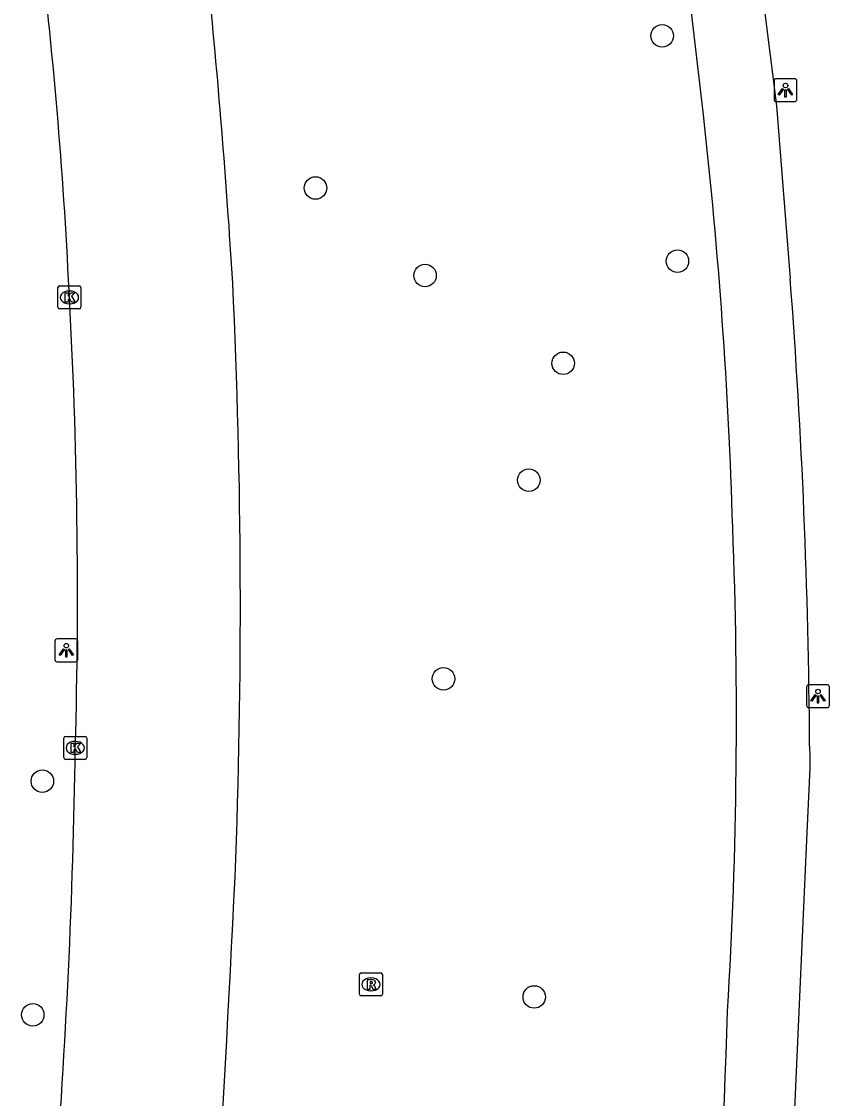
# Model space of a CAD drawing. Extents: x 157793 to 159380, y 380882 to 382313.
# Drawn here: x 159001.25 to 159036.43, y 381547.99 to 381594.85 of the extents above; entities that cross this region are included whole.
import ezdxf

# ---------------------------------------------------------------- set-up
doc = ezdxf.new("R2010")
doc.units = 0
for name, color, linetype in [('IMGEO_Boom', 7, 'Continuous'), ('IMGEO_Fietspad_gesloten', 7, 'Continuous'), ('IMGEO_Kolk', 7, 'Continuous'), ('IMGEO_Lichtpunt', 7, 'Continuous'), ('IMGEO_Rijbaan_lokaal_gesloten', 7, 'Continuous'), ('IMGEO_Rioolput', 7, 'Continuous')]:
    doc.layers.add(name, color=color, linetype=linetype)

msp = doc.modelspace()

# ---------------------------------------------------------------- linework, layer by layer
at = {"layer": 'IMGEO_Boom'}
for centre in [(159029.143, 381594.233), (159014.052, 381587.609), (159029.808, 381584.428), (159018.821, 381583.803), (159024.834, 381579.98), (159023.338, 381574.895), (159019.627, 381566.251), (159002.16, 381561.796), (159023.575, 381552.405), (159001.743, 381551.627)]:
    msp.add_circle(centre, 0.489, dxfattribs=at)
at = {"layer": 'IMGEO_Fietspad_gesloten'}
for points in [[(159031.77, 381608.993), (159032.4, 381604.922), (159034.114, 381591.18), (159034.716, 381583.664)], [(159030.939, 381590.793), (159029.759, 381600.955), (159029.367, 381604.467)], [(159035.563, 381563.324), (159035.566, 381562.852), (159035.568, 381562.38), (159035.413, 381558.926), (159034.608, 381541.009), (159032.043, 381503.052)]]:
    msp.add_lwpolyline(points, dxfattribs=at)
for centre, radius, start, end in [((158812.133, 381566.231), 220.181, 1.7202, 6.40477), ((158743.853, 381561.364), 291.717, 0.38492, 4.38415), ((158823.224, 381564.559), 209.154, 356.50026, 2.26949), ((158443.296, 381570.318), 588.983, 355.223527, 358.197429)]:
    msp.add_arc(centre, radius, start, end, dxfattribs=at)
at = {"layer": 'IMGEO_Kolk'}
for p, q in [((159002.839, 381582.421), (159002.839, 381583.273)), ((159002.914, 381583.347), (159003.766, 381583.347)), ((159003.327, 381583.127), (159003.352, 381583.127)), ((159003.84, 381583.273), (159003.84, 381582.421)), ((159003.766, 381582.347), (159002.914, 381582.347)), ((159003.35, 381582.567), (159003.325, 381582.567)), ((159003.093, 381562.82), (159003.093, 381563.672)), ((159003.168, 381563.746), (159004.02, 381563.746)), ((159003.581, 381563.526), (159003.606, 381563.526)), ((159004.094, 381563.672), (159004.094, 381562.82)), ((159003.604, 381562.966), (159003.579, 381562.966)), ((159004.02, 381562.746), (159003.168, 381562.746))]:
    msp.add_line(p, q, dxfattribs=at)
for points in [[(159002.839, 381582.421), (159002.839, 381583.273)], [(159002.914, 381583.347), (159003.766, 381583.347)], [(159003.84, 381583.273), (159003.84, 381582.421)], [(159003.16, 381583.047), (159003.283, 381583.047), (159003.283, 381582.896), (159003.413, 381583.047), (159003.577, 381583.047), (159003.431, 381582.896), (159003.584, 381582.647), (159003.432, 381582.647), (159003.347, 381582.811), (159003.283, 381582.744), (159003.283, 381582.647), (159003.16, 381582.647), (159003.16, 381583.047)], [(159003.766, 381582.347), (159002.914, 381582.347)], [(159003.093, 381562.82), (159003.093, 381563.672)], [(159003.168, 381563.746), (159004.02, 381563.746)], [(159003.414, 381563.446), (159003.537, 381563.446), (159003.537, 381563.295), (159003.667, 381563.446), (159003.831, 381563.446), (159003.685, 381563.295), (159003.838, 381563.046), (159003.686, 381563.046), (159003.601, 381563.21), (159003.537, 381563.143), (159003.537, 381563.046), (159003.414, 381563.046), (159003.414, 381563.446)], [(159004.094, 381563.672), (159004.094, 381562.82)], [(159004.02, 381562.746), (159003.168, 381562.746)]]:
    msp.add_lwpolyline(points, dxfattribs=at)
for centre, start, end in [((159002.916, 381583.271), 91.552, 178.448), ((159002.916, 381583.271), 91.552, 178.448), ((159003.764, 381583.271), 1.552, 88.448), ((159003.764, 381583.271), 1.552, 88.448), ((159002.916, 381582.423), 181.552, 268.448), ((159002.916, 381582.423), 181.552, 268.448), ((159003.764, 381582.423), 271.552, 358.448), ((159003.764, 381582.423), 271.552, 358.448), ((159003.17, 381563.67), 91.552, 178.448), ((159003.17, 381563.67), 91.552, 178.448), ((159004.018, 381563.67), 1.552, 88.448), ((159004.018, 381563.67), 1.552, 88.448), ((159003.17, 381562.822), 181.552, 268.448), ((159003.17, 381562.822), 181.552, 268.448), ((159004.018, 381562.822), 271.552, 358.448), ((159004.018, 381562.822), 271.552, 358.448)]:
    msp.add_arc(centre, 0.0765, start, end, dxfattribs=at)
for centre, major_axis, ratio, start_param, end_param in [((159003.326, 381582.847), (-0.387, 0.002), 0.722429, 4.712389, 7.853982), ((159003.351, 381582.847), (-0.39, 0.002), 0.717154, 1.570796, 4.712389), ((159003.58, 381563.246), (-0.387, 0.002), 0.722429, 4.712389, 7.853982), ((159003.605, 381563.246), (-0.39, 0.002), 0.717154, 1.570796, 4.712389)]:
    msp.add_ellipse(centre, major_axis=major_axis, ratio=ratio, start_param=start_param, end_param=end_param, dxfattribs=at)
at = {"layer": 'IMGEO_Lichtpunt'}
for p, q in [((159034.014, 381592.271), (159034.014, 381591.464)), ((159034.014, 381592.271), (159034.014, 381591.464)), ((159034.916, 381592.366), (159034.108, 381592.366)), ((159034.916, 381592.366), (159034.108, 381592.366)), ((159035.01, 381591.464), (159035.01, 381592.271)), ((159035.01, 381591.464), (159035.01, 381592.271)), ((159034.108, 381591.37), (159034.916, 381591.37)), ((159034.108, 381591.37), (159034.916, 381591.37)), ((159002.706, 381567.895), (159002.706, 381567.088)), ((159002.706, 381567.895), (159002.706, 381567.088)), ((159003.608, 381567.99), (159002.8, 381567.99)), ((159003.608, 381567.99), (159002.8, 381567.99)), ((159003.702, 381567.088), (159003.702, 381567.895)), ((159003.702, 381567.088), (159003.702, 381567.895)), ((159002.8, 381566.994), (159003.608, 381566.994)), ((159002.8, 381566.994), (159003.608, 381566.994)), ((159035.431, 381565.898), (159035.431, 381565.091)), ((159035.431, 381565.898), (159035.431, 381565.091)), ((159036.333, 381565.993), (159035.525, 381565.993)), ((159036.333, 381565.993), (159035.525, 381565.993)), ((159036.427, 381565.091), (159036.427, 381565.898)), ((159036.427, 381565.091), (159036.427, 381565.898)), ((159035.525, 381564.997), (159036.333, 381564.997)), ((159035.525, 381564.997), (159036.333, 381564.997))]:
    msp.add_line(p, q, dxfattribs=at)
for points in [[(159034.388, 381591.935), (159034.427, 381591.907), (159034.239, 381591.645), (159034.201, 381591.672), (159034.388, 381591.935)], [(159034.49, 381591.887), (159034.537, 381591.887), (159034.537, 381591.565), (159034.49, 381591.565), (159034.49, 381591.887)], [(159034.6, 381591.907), (159034.638, 381591.934), (159034.825, 381591.672), (159034.786, 381591.644), (159034.6, 381591.907)], [(159003.08, 381567.559), (159003.119, 381567.531), (159002.931, 381567.269), (159002.893, 381567.296), (159003.08, 381567.559)], [(159003.182, 381567.511), (159003.229, 381567.511), (159003.229, 381567.189), (159003.182, 381567.189), (159003.182, 381567.511)], [(159003.292, 381567.531), (159003.33, 381567.558), (159003.517, 381567.296), (159003.478, 381567.268), (159003.292, 381567.531)], [(159035.805, 381565.562), (159035.844, 381565.534), (159035.656, 381565.272), (159035.618, 381565.299), (159035.805, 381565.562)], [(159035.907, 381565.514), (159035.954, 381565.514), (159035.954, 381565.192), (159035.907, 381565.192), (159035.907, 381565.514)], [(159036.017, 381565.534), (159036.055, 381565.561), (159036.242, 381565.299), (159036.203, 381565.271), (159036.017, 381565.534)]]:
    msp.add_lwpolyline(points, dxfattribs=at)
for centre in [(159034.513, 381592.069), (159003.205, 381567.693), (159035.93, 381565.696)]:
    msp.add_circle(centre, 0.0994, dxfattribs=at)
for centre, start, end in [((159034.108, 381592.271), 90, 180), ((159034.108, 381592.271), 90, 180), ((159034.916, 381592.271), 0, 90), ((159034.916, 381592.271), 0, 90), ((159034.108, 381591.464), 180, 270), ((159034.108, 381591.464), 180, 270), ((159034.916, 381591.464), 270, 0), ((159034.916, 381591.464), 270, 360), ((159002.8, 381567.895), 90, 180), ((159002.8, 381567.895), 90, 180), ((159003.608, 381567.895), 0, 90), ((159003.608, 381567.895), 0, 90), ((159002.8, 381567.088), 180, 270), ((159002.8, 381567.088), 180, 270), ((159003.608, 381567.088), 270, 0), ((159003.608, 381567.088), 270, 360), ((159035.525, 381565.898), 90, 180), ((159035.525, 381565.898), 90, 180), ((159036.333, 381565.898), 0, 90), ((159036.333, 381565.898), 0, 90), ((159035.525, 381565.091), 180, 270), ((159035.525, 381565.091), 180, 270), ((159036.333, 381565.091), 270, 0), ((159036.333, 381565.091), 270, 360)]:
    msp.add_arc(centre, 0.0946, start, end, dxfattribs=at)
at = {"layer": 'IMGEO_Rijbaan_lokaal_gesloten'}
for centre, radius, start, end in [((158795.008, 381573.205), 208.553, 2.72778, 7.05341), ((158658.473, 381561.578), 352.659, 3.55942, 5.74659), ((158767.004, 381569.976), 236.686, 358.36968, 3.18592), ((158708.482, 381569.366), 302.299, 357.77306, 2.67461), ((158701.273, 381567.728), 302.356, 355.46101, 359.14994), ((157756.283, 381618.892), 1255.765, 355.720174, 357.203247)]:
    msp.add_arc(centre, radius, start, end, dxfattribs=at)
at = {"layer": 'IMGEO_Rioolput'}
for p, q in [((159015.964, 381552.526), (159015.964, 381553.378)), ((159016.039, 381553.452), (159016.891, 381553.452)), ((159016.452, 381553.232), (159016.477, 381553.232)), ((159016.965, 381553.378), (159016.965, 381552.526)), ((159016.475, 381552.672), (159016.45, 381552.672)), ((159016.891, 381552.452), (159016.039, 381552.452))]:
    msp.add_line(p, q, dxfattribs=at)
for points in [[(159015.964, 381552.526), (159015.964, 381553.378)], [(159016.039, 381553.452), (159016.891, 381553.452)], [(159016.553, 381553.15), (159016.301, 381553.152), (159016.301, 381552.752)], [(159016.965, 381553.378), (159016.965, 381552.526)], [(159016.301, 381552.752), (159016.425, 381552.752), (159016.425, 381552.914), (159016.436, 381552.914)], [(159016.479, 381553.071), (159016.425, 381553.071), (159016.425, 381552.99)], [(159016.425, 381552.99), (159016.477, 381552.99)], [(159016.483, 381552.885), (159016.554, 381552.752), (159016.694, 381552.752), (159016.629, 381552.878)], [(159016.891, 381552.452), (159016.039, 381552.452)]]:
    msp.add_lwpolyline(points, dxfattribs=at)
for centre, radius, start, end in [((159016.041, 381553.376), 0.0765, 91.552, 178.448), ((159016.041, 381553.376), 0.0765, 91.552, 178.448), ((159016.552, 381553.04), 0.109, 350.3612, 89.416), ((159016.889, 381553.376), 0.0765, 1.552, 88.448), ((159016.889, 381553.376), 0.0765, 1.552, 88.448), ((159016.435, 381552.861), 0.0533, 26.0293, 88.6989), ((159016.461, 381553.179), 0.19, 274.7715, 282.9687), ((159016.485, 381552.975), 0.0964, 77.0061, 93.1865), ((159016.499, 381553.032), 0.0378, 276.6634, 79.6772), ((159016.55, 381553.04), 0.112, 277.5842, 350.9817), ((159016.534, 381552.825), 0.108, 29.5134, 73.7905), ((159016.041, 381552.528), 0.0765, 181.552, 268.448), ((159016.041, 381552.528), 0.0765, 181.552, 268.448), ((159016.889, 381552.528), 0.0765, 271.552, 358.448), ((159016.889, 381552.528), 0.0765, 271.552, 358.448)]:
    msp.add_arc(centre, radius, start, end, dxfattribs=at)
for centre, major_axis, ratio, start_param, end_param in [((159016.451, 381552.952), (-0.387, 0.002), 0.722429, 4.712389, 7.853982), ((159016.476, 381552.952), (-0.39, 0.002), 0.717154, 1.570796, 4.712389)]:
    msp.add_ellipse(centre, major_axis=major_axis, ratio=ratio, start_param=start_param, end_param=end_param, dxfattribs=at)

doc.saveas('drawing.dxf')
